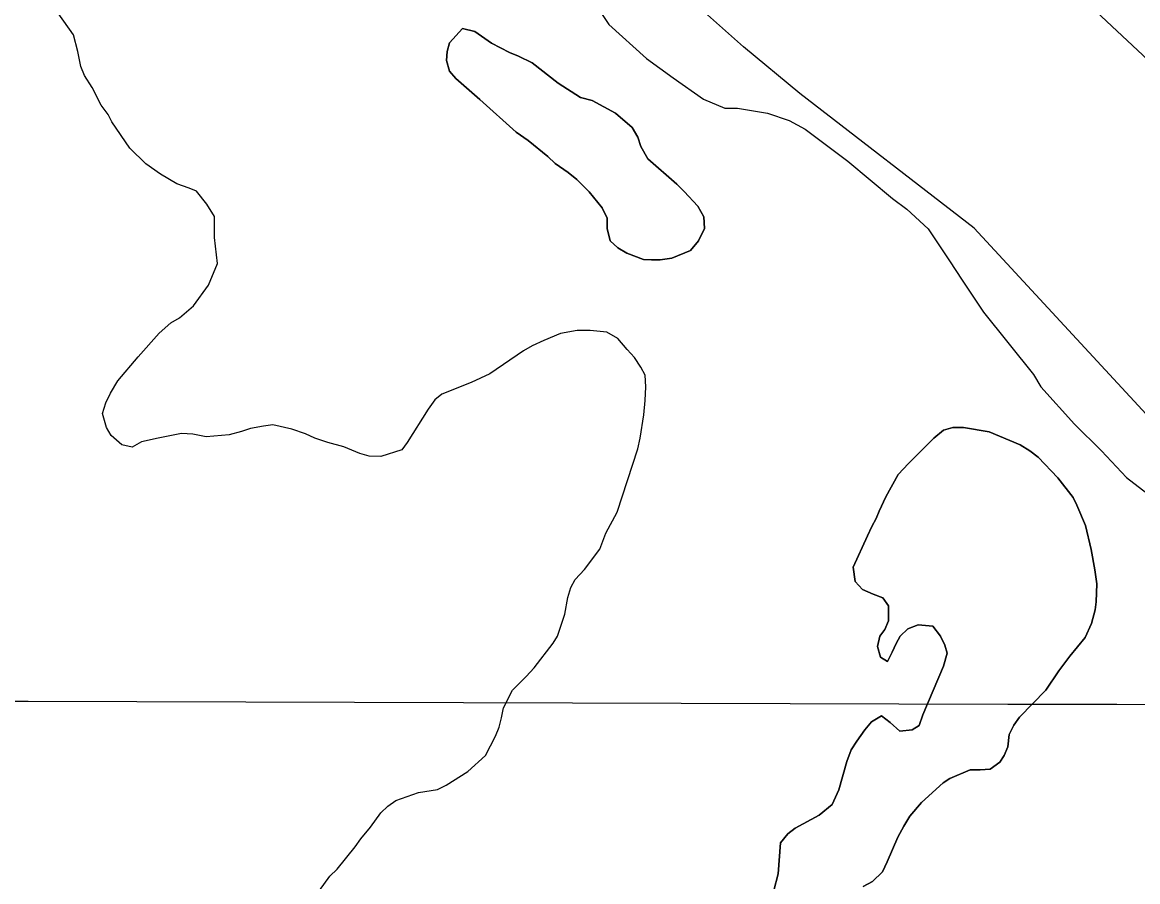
# Model space of a CAD drawing. Extents: x 3161665 to 3199565, y 885729 to 911164.
# Drawn here: x 3173994.2 to 3174412.3, y 903228.3 to 903550.4 of the extents above; entities that cross this region are included whole.
import ezdxf

# ---------------------------------------------------------------- set-up
doc = ezdxf.new("R2010")
doc.units = 0
for name, color, linetype in [('V-GRID-MAJR', 7, 'Continuous'), ('V-LEVE-TOET', 7, 'Continuous'), ('V-SITE-VEGE', 7, 'Continuous'), ('V-TOPO-SHOR', 7, 'Continuous')]:
    doc.layers.add(name, color=color, linetype=linetype)

msp = doc.modelspace()

# ---------------------------------------------------------------- linework, layer by layer
at = {"layer": 'V-GRID-MAJR'}
msp.add_spline([(3165916.244, 903320.984), (3171139.73, 903304.649), (3176363.22, 903289.0750000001), (3181586.7120000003, 903274.26), (3186810.2060000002, 903260.204), (3192033.702, 903246.909), (3197257.2, 903234.373), (3197257.201, 903234.373)], degree=3, dxfattribs=at)
at = {"layer": 'V-LEVE-TOET'}
for points in [[(3173306.582000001, 904778.1509999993), (3173401.3570000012, 904667.0639999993), (3173480.5190000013, 904547.4789999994), (3173582.491000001, 904366.4989999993), (3173606.2860000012, 904303.3019999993), (3173616.655000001, 904266.1249999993), (3173621.538000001, 904246.9389999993), (3173626.185000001, 904221.1689999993), (3173630.905000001, 904208.9669999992), (3173643.382000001, 904191.3359999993), (3173651.109000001, 904181.5139999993), (3173662.432000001, 904172.0699999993), (3173682.283000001, 904153.2019999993), (3173711.291000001, 904129.8899999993), (3173847.739000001, 904011.9819999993), (3174042.015000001, 903849.6469999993), (3174198.777000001, 903724.0419999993), (3174392.833000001, 903558.1169999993), (3174581.245000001, 903381.8429999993)], [(3174443.193000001, 903373.5899999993), (3174350.947000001, 903473.2909999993), (3174285.571000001, 903523.7469999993), (3174264.513000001, 903541.2269999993), (3174245.451000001, 903558.2969999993), (3174212.885000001, 903588.0129999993), (3174192.027000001, 903605.0939999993), (3174163.017000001, 903628.0069999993), (3174031.486000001, 903732.9129999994), (3173885.236000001, 903846.8849999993), (3173738.102000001, 903981.0179999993), (3173673.549000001, 904036.2589999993), (3173661.420000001, 904044.3099999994), (3173653.050000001, 904046.7509999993), (3173642.6610000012, 904044.4139999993), (3173638.245000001, 904039.8469999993), (3173632.771000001, 904024.3109999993), (3173632.468000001, 904005.9549999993), (3173632.505000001, 903940.8939999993), (3173647.392000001, 903818.8719999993), (3173678.505000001, 903636.0919999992), (3173703.921000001, 903532.7969999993)]]:
    msp.add_lwpolyline(points, dxfattribs=at)
at = {"layer": 'V-SITE-VEGE'}
for points in [[(3174124.701000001, 903248.7499999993), (3174128.618000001, 903254.0749999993), (3174131.154000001, 903256.6179999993), (3174134.154000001, 903258.7049999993), (3174142.696000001, 903261.7299999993), (3174149.858000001, 903262.9039999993), (3174153.0900000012, 903264.5279999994), (3174161.167000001, 903269.6289999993), (3174167.856000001, 903275.6519999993), (3174171.538000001, 903282.8249999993), (3174172.917000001, 903286.2959999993), (3174173.834000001, 903289.7629999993), (3174174.518000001, 903293.4639999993), (3174177.971000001, 903300.1709999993), (3174183.046000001, 903305.2689999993), (3174186.040000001, 903308.5109999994), (3174193.186000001, 903317.7699999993), (3174194.795000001, 903320.3169999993), (3174197.550000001, 903328.6399999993), (3174198.693000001, 903334.8829999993), (3174199.8400000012, 903338.5829999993), (3174201.451000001, 903341.5919999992), (3174204.908000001, 903345.2969999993), (3174210.670000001, 903352.9359999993), (3174212.967000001, 903358.9489999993), (3174217.110000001, 903366.8149999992), (3174224.9110000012, 903390.6349999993), (3174225.831000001, 903394.5669999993), (3174227.197000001, 903403.3509999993), (3174227.647000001, 903408.6679999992), (3174227.867000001, 903413.7529999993), (3174227.625000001, 903418.1419999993), (3174226.003000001, 903421.1439999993), (3174223.682000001, 903424.8389999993), (3174220.903000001, 903427.8329999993), (3174217.430000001, 903431.9869999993), (3174213.262000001, 903434.2879999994), (3174207.022000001, 903434.9659999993), (3174202.168000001, 903434.9559999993), (3174195.930000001, 903433.7869999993), (3174189.698000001, 903431.2309999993), (3174185.313000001, 903429.1419999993), (3174182.079000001, 903427.2859999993), (3174169.386000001, 903418.7069999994), (3174162.462000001, 903415.4549999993), (3174151.380000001, 903411.0419999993), (3174148.842000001, 903408.9549999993), (3174146.307000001, 903405.4849999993), (3174138.478000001, 903392.9859999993), (3174136.407000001, 903390.2089999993), (3174128.5530000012, 903387.6489999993), (3174124.162000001, 903387.8709999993), (3174120.693000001, 903388.7859999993), (3174114.6780000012, 903391.3149999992), (3174108.667000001, 903392.9209999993), (3174103.813000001, 903394.5269999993), (3174100.3400000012, 903396.1359999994), (3174095.250000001, 903397.9749999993), (3174088.084000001, 903399.5769999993), (3174084.617000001, 903399.1059999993), (3174079.767000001, 903398.1719999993), (3174076.302000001, 903397.0089999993), (3174071.684000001, 903395.8409999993), (3174063.138000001, 903395.1309999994), (3174058.048000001, 903396.0419999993), (3174053.889000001, 903396.2649999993), (3174045.109000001, 903394.6309999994), (3174038.873000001, 903393.2259999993), (3174035.412000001, 903391.1409999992), (3174031.4820000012, 903392.0549999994), (3174027.546000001, 903395.5139999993), (3174025.688000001, 903398.5139999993), (3174024.291000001, 903403.8269999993), (3174025.438000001, 903407.7569999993), (3174027.277000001, 903411.4589999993), (3174030.040000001, 903416.0879999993), (3174037.646000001, 903425.1149999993), (3174045.486000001, 903433.9159999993), (3174049.865000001, 903437.8539999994), (3174053.098000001, 903439.7099999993), (3174058.405000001, 903444.1129999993), (3174063.932000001, 903451.9809999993), (3174067.381000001, 903460.0789999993), (3174066.204000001, 903469.7819999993), (3174066.187000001, 903477.6379999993), (3174063.406000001, 903482.2549999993), (3174059.464000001, 903487.0979999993), (3174056.689000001, 903488.2489999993), (3174052.062000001, 903489.8569999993), (3174046.045000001, 903493.5389999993), (3174040.491000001, 903497.4569999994), (3174034.470000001, 903503.2199999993), (3174027.746000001, 903513.1429999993), (3174026.354000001, 903515.9139999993), (3174023.802000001, 903519.3749999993), (3174020.322000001, 903526.0679999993), (3174017.539000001, 903530.4519999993), (3174016.1440000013, 903533.9149999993), (3174014.975000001, 903539.4589999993), (3174013.345000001, 903545.6959999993), (3174001.290000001, 903563.0009999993)], [(3174207.391000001, 903559.5829999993), (3174214.0900000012, 903549.5869999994), (3174228.131000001, 903536.9359999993), (3174238.158000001, 903529.6169999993), (3174249.522000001, 903521.6339999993), (3174257.538000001, 903518.3139999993), (3174262.209000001, 903518.3259999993), (3174273.562000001, 903516.3479999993), (3174281.575000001, 903513.6959999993), (3174287.5900000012, 903510.3719999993), (3174303.634000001, 903498.3949999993), (3174320.350000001, 903484.4149999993), (3174325.700000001, 903480.4219999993), (3174333.726000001, 903473.0979999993), (3174341.762000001, 903461.1029999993), (3174346.450000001, 903453.7709999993), (3174354.4820000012, 903441.7739999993), (3174373.223000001, 903418.4569999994), (3174375.904000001, 903413.7899999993), (3174388.616000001, 903399.8039999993), (3174398.649000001, 903389.8139999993), (3174408.017000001, 903379.8239999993), (3174425.398000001, 903366.5139999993)], [(3174353.210000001, 903270.2869999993), (3174356.907000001, 903270.5259999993), (3174360.599000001, 903273.0759999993), (3174362.211000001, 903275.6219999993), (3174363.592000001, 903278.8619999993), (3174364.042000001, 903283.4839999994), (3174365.883000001, 903286.9529999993), (3174367.958000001, 903289.9639999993), (3174377.872000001, 903300.1549999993), (3174382.710000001, 903307.3289999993), (3174386.8570000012, 903312.8829999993), (3174392.618000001, 903319.8299999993), (3174394.918000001, 903325.1509999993), (3174396.290000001, 903330.2379999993), (3174396.7490000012, 903333.2419999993), (3174396.966000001, 903339.9449999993), (3174396.259000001, 903345.2599999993), (3174394.856000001, 903352.8829999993), (3174392.755000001, 903361.8899999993), (3174389.505000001, 903369.5079999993), (3174388.110000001, 903372.2789999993), (3174382.316000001, 903379.6619999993), (3174374.905000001, 903387.5039999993), (3174371.8940000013, 903389.8079999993), (3174368.191000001, 903392.1099999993), (3174356.626000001, 903396.9369999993), (3174346.917000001, 903398.5319999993), (3174342.989000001, 903398.5239999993), (3174339.524000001, 903397.5919999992), (3174335.833000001, 903394.5799999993), (3174326.379000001, 903385.0829999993), (3174322.460000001, 903380.9159999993), (3174317.856000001, 903372.5859999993), (3174315.326000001, 903367.2659999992), (3174314.177000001, 903364.4889999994), (3174312.566000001, 903361.4799999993), (3174310.956000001, 903358.0109999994), (3174305.666000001, 903346.2119999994)], [(3174305.666000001, 903346.2119999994), (3174306.373000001, 903340.8999999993), (3174309.152000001, 903337.9009999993), (3174313.084000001, 903336.0599999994), (3174316.785000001, 903334.6839999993), (3174318.871000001, 903331.6839999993), (3174318.884000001, 903326.1379999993), (3174317.503000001, 903322.8979999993), (3174315.660000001, 903320.3519999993), (3174314.745000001, 903316.4219999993), (3174315.910000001, 903312.4959999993), (3174318.456000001, 903310.8819999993), (3174320.297000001, 903314.3529999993), (3174321.675000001, 903317.5909999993), (3174323.287000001, 903320.3679999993), (3174326.054000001, 903323.1479999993), (3174329.980000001, 903324.5439999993), (3174335.528000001, 903324.0939999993), (3174338.309000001, 903320.4029999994), (3174339.933000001, 903316.9399999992), (3174340.865000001, 903313.9379999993), (3174339.489000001, 903309.0819999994), (3174331.674000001, 903290.8079999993), (3174330.295000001, 903286.8749999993), (3174327.756000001, 903285.2509999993), (3174323.135000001, 903284.7799999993), (3174319.431000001, 903288.0079999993), (3174316.189000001, 903290.5409999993), (3174312.494000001, 903288.2209999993), (3174309.963000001, 903285.2119999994), (3174306.966000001, 903281.0469999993), (3174304.8940000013, 903277.8069999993), (3174303.2860000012, 903273.4119999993), (3174300.304000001, 903262.7749999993), (3174297.775000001, 903257.2219999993), (3174292.932000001, 903253.2819999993), (3174283.926000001, 903248.4099999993), (3174281.162000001, 903246.3229999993), (3174278.395000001, 903242.8519999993), (3174277.496000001, 903231.2949999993), (3174274.289000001, 903218.8079999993)], [(3174309.399000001, 903226.5129999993), (3174312.861000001, 903228.3679999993), (3174316.549000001, 903232.0729999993), (3174318.390000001, 903235.7739999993), (3174322.300000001, 903245.0289999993), (3174324.602000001, 903249.1919999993), (3174326.904000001, 903252.8949999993), (3174331.284000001, 903257.9929999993), (3174339.356000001, 903265.4019999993), (3174341.893000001, 903267.0279999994), (3174349.514000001, 903270.2779999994), (3174353.210000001, 903270.2869999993)], [(3174102.347000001, 903220.5079999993), (3174109.488000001, 903230.4589999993), (3174112.257000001, 903233.0069999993), (3174118.940000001, 903241.3419999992), (3174121.012000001, 903244.3509999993), (3174124.701000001, 903248.7499999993)]]:
    msp.add_lwpolyline(points, dxfattribs=at)
msp.add_lwpolyline([(3174170.037000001, 903542.5789999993), (3174163.789000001, 903546.9549999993), (3174159.164000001, 903548.0999999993), (3174154.323000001, 903542.7729999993), (3174153.405000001, 903539.5349999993), (3174153.182000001, 903536.0699999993), (3174154.345000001, 903532.1439999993), (3174156.664000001, 903529.3749999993), (3174165.693000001, 903521.5369999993), (3174179.356000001, 903509.3169999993), (3174183.753000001, 903506.0929999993), (3174191.162000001, 903500.1029999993), (3174193.941000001, 903497.5659999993), (3174198.801000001, 903494.1079999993), (3174202.039000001, 903491.5769999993), (3174206.676000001, 903486.9629999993), (3174211.542000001, 903480.9659999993), (3174213.399000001, 903477.0429999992), (3174213.408000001, 903473.1119999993), (3174214.573000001, 903468.4959999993), (3174217.352000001, 903465.9589999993), (3174220.823000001, 903463.8839999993), (3174227.068000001, 903461.5879999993), (3174230.070000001, 903461.3629999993), (3174233.308000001, 903461.3709999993), (3174237.697000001, 903462.0739999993), (3174244.625000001, 903464.8629999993), (3174247.620000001, 903468.5679999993), (3174249.921000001, 903473.1939999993), (3174249.680000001, 903477.5829999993), (3174247.359000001, 903481.5069999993), (3174242.264000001, 903487.0449999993), (3174239.485000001, 903489.8099999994), (3174228.602000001, 903499.2609999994), (3174226.050000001, 903503.8769999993), (3174224.887000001, 903507.3409999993), (3174222.798000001, 903511.0329999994), (3174216.547000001, 903516.3349999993), (3174207.753000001, 903521.1689999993), (3174203.360000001, 903522.3159999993), (3174195.029000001, 903527.6119999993), (3174185.305000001, 903535.2159999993), (3174180.218000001, 903537.7469999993), (3174176.746000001, 903539.1259999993)], close=True, dxfattribs=at)
at = {"layer": 'V-TOPO-SHOR'}
for points in [[(3174063.932000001, 903451.9809999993), (3174067.381000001, 903460.0789999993), (3174066.204000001, 903469.7819999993), (3174066.187000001, 903477.6379999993), (3174063.404000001, 903482.2549999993), (3174059.464000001, 903487.0979999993), (3174056.689000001, 903488.2489999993), (3174052.062000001, 903489.8569999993), (3174046.045000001, 903493.5389999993), (3174040.491000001, 903497.4569999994), (3174034.470000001, 903503.2199999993), (3174027.746000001, 903513.1429999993), (3174026.354000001, 903515.9139999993), (3174023.804000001, 903519.3749999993), (3174020.322000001, 903526.0679999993), (3174017.539000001, 903530.4519999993), (3174016.1440000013, 903533.9149999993), (3174014.977000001, 903539.4589999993), (3174013.345000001, 903545.6959999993), (3174001.290000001, 903563.0009999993)], [(3174170.037000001, 903542.5789999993), (3174176.746000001, 903539.1259999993), (3174180.218000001, 903537.7469999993), (3174185.305000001, 903535.2159999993), (3174195.029000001, 903527.6119999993), (3174203.360000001, 903522.3159999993), (3174207.753000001, 903521.1689999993), (3174216.547000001, 903516.3349999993), (3174222.798000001, 903511.0329999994), (3174224.887000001, 903507.3409999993), (3174226.050000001, 903503.8769999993), (3174228.602000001, 903499.2609999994), (3174239.485000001, 903489.8099999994), (3174242.264000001, 903487.0429999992), (3174247.359000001, 903481.5069999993), (3174249.680000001, 903477.5829999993), (3174249.921000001, 903473.1939999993), (3174247.620000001, 903468.5679999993), (3174244.623000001, 903464.8629999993), (3174237.697000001, 903462.0739999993), (3174233.308000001, 903461.3709999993), (3174230.072000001, 903461.3629999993), (3174227.068000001, 903461.5879999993), (3174220.823000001, 903463.8839999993), (3174217.352000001, 903465.9589999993), (3174214.573000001, 903468.4939999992), (3174213.408000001, 903473.1119999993), (3174213.399000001, 903477.0429999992), (3174211.542000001, 903480.9659999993), (3174206.676000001, 903486.9629999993), (3174202.041000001, 903491.5749999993), (3174198.801000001, 903494.1109999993), (3174193.941000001, 903497.5659999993), (3174191.162000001, 903500.1029999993), (3174183.753000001, 903506.0929999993), (3174179.356000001, 903509.3189999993), (3174165.693000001, 903521.5369999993), (3174156.664000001, 903529.3749999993), (3174154.345000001, 903532.1439999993), (3174153.182000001, 903536.0699999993), (3174153.405000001, 903539.5349999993), (3174154.323000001, 903542.7729999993), (3174159.164000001, 903548.0999999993), (3174163.789000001, 903546.9549999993), (3174170.037000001, 903542.5789999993)], [(3174102.347000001, 903220.5059999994), (3174109.488000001, 903230.4589999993), (3174112.257000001, 903233.0069999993), (3174118.940000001, 903241.3419999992), (3174121.012000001, 903244.3509999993), (3174124.701000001, 903248.7499999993), (3174128.618000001, 903254.0749999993), (3174131.154000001, 903256.6199999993), (3174134.154000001, 903258.7069999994), (3174142.698000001, 903261.7299999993), (3174149.858000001, 903262.9039999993), (3174153.0900000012, 903264.5279999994), (3174161.167000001, 903269.6289999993), (3174167.856000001, 903275.6519999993), (3174171.538000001, 903282.8249999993), (3174172.917000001, 903286.2959999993), (3174173.834000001, 903289.7629999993), (3174174.518000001, 903293.4639999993), (3174177.971000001, 903300.1709999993), (3174183.044000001, 903305.2689999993), (3174186.040000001, 903308.5109999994), (3174193.184000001, 903317.7699999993), (3174194.795000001, 903320.3149999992), (3174197.550000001, 903328.6399999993), (3174198.693000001, 903334.8829999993), (3174199.8400000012, 903338.5829999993), (3174201.451000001, 903341.5919999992), (3174204.908000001, 903345.2969999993), (3174210.670000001, 903352.9359999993), (3174212.967000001, 903358.9489999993), (3174217.110000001, 903366.8149999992), (3174224.913000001, 903390.6349999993), (3174225.831000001, 903394.5669999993), (3174227.197000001, 903403.3509999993), (3174227.647000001, 903408.6679999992), (3174227.867000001, 903413.7529999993), (3174227.627000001, 903418.1419999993), (3174226.003000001, 903421.1439999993), (3174223.682000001, 903424.8369999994), (3174220.903000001, 903427.8329999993), (3174217.4280000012, 903431.9869999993), (3174213.262000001, 903434.2879999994), (3174207.022000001, 903434.9659999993), (3174202.168000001, 903434.9559999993), (3174195.930000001, 903433.7869999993), (3174189.698000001, 903431.2309999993), (3174185.311000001, 903429.1419999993), (3174182.079000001, 903427.2859999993), (3174169.388000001, 903418.7069999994), (3174162.462000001, 903415.4549999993), (3174151.380000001, 903411.0419999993), (3174148.842000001, 903408.9549999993), (3174146.307000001, 903405.4829999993), (3174138.478000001, 903392.9859999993), (3174136.405000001, 903390.2089999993), (3174128.5530000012, 903387.6489999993), (3174124.162000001, 903387.8709999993), (3174120.693000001, 903388.7859999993), (3174114.6780000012, 903391.3149999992), (3174108.667000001, 903392.9209999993), (3174103.811000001, 903394.5269999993), (3174100.3400000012, 903396.1359999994), (3174095.250000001, 903397.9749999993), (3174088.084000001, 903399.5769999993), (3174084.617000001, 903399.1059999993), (3174079.767000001, 903398.1719999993), (3174076.302000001, 903397.0089999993), (3174071.684000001, 903395.8409999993), (3174063.136000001, 903395.1309999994), (3174058.048000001, 903396.0419999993), (3174053.889000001, 903396.2649999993), (3174045.109000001, 903394.6289999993), (3174038.873000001, 903393.2259999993), (3174035.412000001, 903391.1389999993), (3174031.4820000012, 903392.0549999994), (3174027.546000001, 903395.5139999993), (3174025.688000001, 903398.5139999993), (3174024.291000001, 903403.8269999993), (3174025.438000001, 903407.7569999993), (3174027.277000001, 903411.4589999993), (3174030.040000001, 903416.0879999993), (3174037.646000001, 903425.1149999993), (3174045.486000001, 903433.9159999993), (3174049.867000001, 903437.8539999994), (3174053.098000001, 903439.7099999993), (3174058.405000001, 903444.1129999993), (3174063.932000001, 903451.9809999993)], [(3174305.666000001, 903346.2119999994), (3174310.956000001, 903358.0109999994), (3174312.566000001, 903361.4799999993), (3174314.177000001, 903364.4889999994), (3174315.326000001, 903367.2659999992), (3174317.856000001, 903372.5859999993), (3174322.460000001, 903380.9159999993), (3174326.379000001, 903385.0829999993), (3174335.833000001, 903394.5799999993), (3174339.524000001, 903397.5919999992), (3174342.989000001, 903398.5239999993), (3174346.917000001, 903398.5319999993), (3174356.626000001, 903396.9369999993), (3174368.191000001, 903392.1099999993), (3174371.8940000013, 903389.8079999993), (3174374.905000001, 903387.5039999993), (3174382.316000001, 903379.6619999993), (3174388.110000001, 903372.2789999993), (3174389.505000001, 903369.5079999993), (3174392.755000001, 903361.8899999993), (3174394.856000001, 903352.8829999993), (3174396.259000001, 903345.2599999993), (3174396.966000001, 903339.9449999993), (3174396.7490000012, 903333.2419999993), (3174396.292000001, 903330.2379999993), (3174394.918000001, 903325.1509999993), (3174392.618000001, 903319.8299999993), (3174386.8570000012, 903312.8829999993), (3174382.710000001, 903307.3289999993), (3174377.872000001, 903300.1549999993), (3174367.958000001, 903289.9639999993), (3174365.883000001, 903286.9529999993), (3174364.042000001, 903283.4839999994), (3174363.592000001, 903278.8619999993), (3174362.211000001, 903275.6219999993), (3174360.599000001, 903273.0759999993), (3174356.907000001, 903270.5259999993), (3174353.210000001, 903270.2869999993), (3174349.514000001, 903270.2779999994), (3174341.893000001, 903267.0259999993), (3174339.356000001, 903265.4019999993), (3174331.282000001, 903257.9899999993), (3174326.904000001, 903252.8949999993), (3174324.602000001, 903249.1939999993), (3174322.300000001, 903245.0289999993), (3174318.390000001, 903235.7759999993), (3174316.549000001, 903232.0729999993), (3174312.861000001, 903228.3679999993), (3174309.399000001, 903226.5129999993)], [(3174281.162000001, 903246.3229999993), (3174283.929000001, 903248.4099999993), (3174292.932000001, 903253.2819999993), (3174297.775000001, 903257.2219999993), (3174300.304000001, 903262.7749999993), (3174303.2860000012, 903273.4119999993), (3174304.8940000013, 903277.8069999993), (3174306.966000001, 903281.0469999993), (3174309.963000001, 903285.2119999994), (3174312.496000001, 903288.2209999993), (3174316.189000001, 903290.5409999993), (3174319.431000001, 903288.0079999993), (3174323.135000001, 903284.7799999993), (3174327.756000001, 903285.2509999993), (3174330.295000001, 903286.8749999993), (3174331.674000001, 903290.8079999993), (3174339.489000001, 903309.0819999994), (3174340.865000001, 903313.9379999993), (3174339.933000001, 903316.9399999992), (3174338.309000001, 903320.4029999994), (3174335.528000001, 903324.0939999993), (3174329.980000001, 903324.5439999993), (3174326.054000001, 903323.1499999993), (3174323.287000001, 903320.3679999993), (3174321.675000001, 903317.5909999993), (3174320.297000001, 903314.3529999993), (3174318.456000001, 903310.8819999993), (3174315.910000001, 903312.4959999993), (3174314.745000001, 903316.4219999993), (3174315.660000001, 903320.3519999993), (3174317.503000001, 903322.8979999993), (3174318.884000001, 903326.1379999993), (3174318.871000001, 903331.6839999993), (3174316.785000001, 903334.6839999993), (3174313.084000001, 903336.0599999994), (3174309.152000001, 903337.9009999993), (3174306.373000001, 903340.8999999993), (3174305.666000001, 903346.2119999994)], [(3174274.289000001, 903218.8079999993), (3174277.496000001, 903231.2949999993), (3174278.395000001, 903242.8519999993), (3174281.162000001, 903246.3229999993)]]:
    msp.add_lwpolyline(points, dxfattribs=at)

doc.saveas('drawing.dxf')
